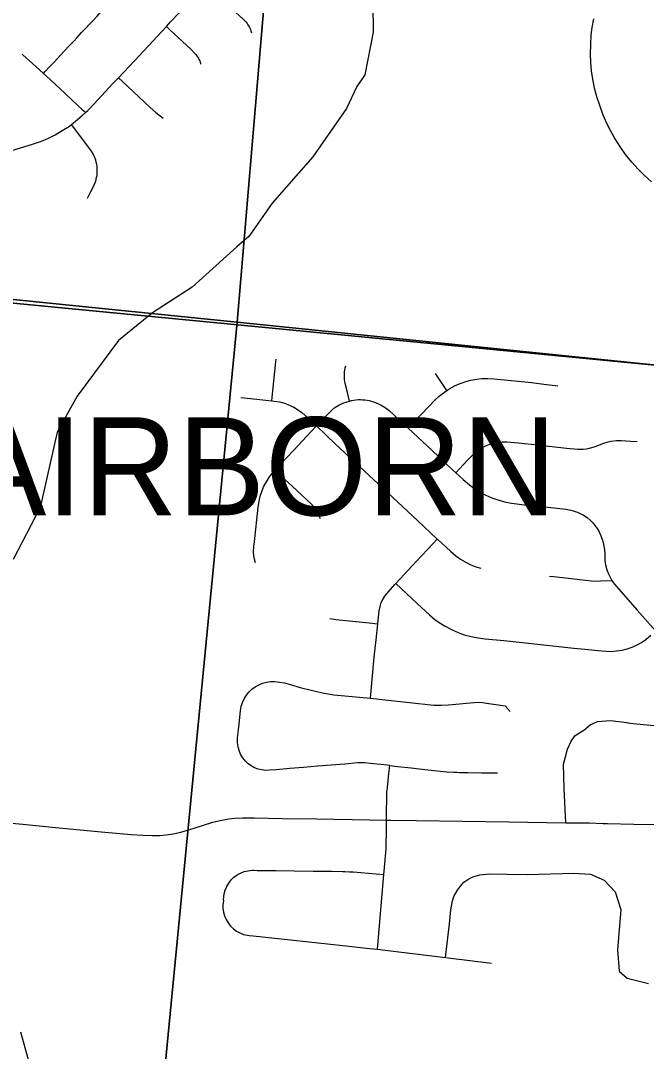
# Model space of a CAD drawing. Extents: x -1.4 to 35.4, y 0 to 22.
# Drawn here: x 29.309 to 29.913, y 13.771 to 14.766 of the extents above; entities that cross this region are included whole.
import ezdxf

# ---------------------------------------------------------------- set-up
doc = ezdxf.new("R2010")
doc.units = 0
for name, color, linetype in [('GM_X_City_Street', 7, 'Continuous'), ('GM_X_Corporation_Text', 7, 'Continuous'), ('GM_X_County_Road', 7, 'Continuous'), ('GM_X_Minor_River', 7, 'Continuous'), ('GM_X_Section', 7, 'Continuous'), ('GM_X_Township_Road', 7, 'Continuous'), ('SC_Scratch1', 7, 'Continuous')]:
    doc.layers.add(name, color=color, linetype=linetype)

msp = doc.modelspace()

# ---------------------------------------------------------------- linework, layer by layer
at = {"layer": 'GM_X_City_Street'}
for points in [[(29.48779, 14.80135), (29.49139, 14.79795), (29.50357, 14.78645), (29.52375, 14.76804), (29.52674, 14.7649), (29.52791, 14.76341), (29.52869, 14.7623), (29.52944, 14.76114), (29.53013, 14.75994), (29.53071, 14.75881), (29.5312, 14.75775), (29.53171, 14.75637), (29.53231, 14.75448)], [(29.33134, 14.71528), (29.33304, 14.71702), (29.33742, 14.72151), (29.34164, 14.72603), (29.34798, 14.73282), (29.35599, 14.74144), (29.36063, 14.74642), (29.36351, 14.74965), (29.36812, 14.75465), (29.37964, 14.76674), (29.38304, 14.77034), (29.3872, 14.77491), (29.39581, 14.78427)], [(29.29244, 14.63817), (29.32092, 14.64688), (29.32855, 14.64948), (29.33346, 14.65151), (29.33616, 14.65273), (29.34001, 14.65467), (29.34259, 14.65607), (29.3496, 14.66008), (29.35641, 14.66443), (29.35845, 14.66591), (29.36438, 14.67075), (29.36871, 14.67456), (29.37201, 14.67763), (29.37415, 14.6796), (29.38055, 14.68607), (29.39812, 14.7052), (29.4037, 14.7111), (29.4241, 14.73269), (29.4501, 14.76066), (29.45413, 14.76501), (29.46239, 14.7739)], [(29.91809, 14.61069), (29.91113, 14.61697), (29.90495, 14.62316), (29.89912, 14.62969), (29.89326, 14.63701), (29.88822, 14.64416), (29.88251, 14.65311), (29.87849, 14.66017), (29.87512, 14.66688), (29.87165, 14.67492), (29.86819, 14.6843), (29.86556, 14.69264), (29.86334, 14.7011), (29.86157, 14.70967), (29.86035, 14.71771), (29.85961, 14.72581), (29.85934, 14.73394), (29.85952, 14.74331), (29.86013, 14.75204), (29.86105, 14.75949), (29.86255, 14.7681)], [(29.4501, 14.76066), (29.45354, 14.75744), (29.47356, 14.73872), (29.47734, 14.73479), (29.47839, 14.73355), (29.4799, 14.73156), (29.48093, 14.72997), (29.48152, 14.72883), (29.48219, 14.72731), (29.4826, 14.72625), (29.48293, 14.72508), (29.48311, 14.72429)], [(29.31077, 14.7339), (29.31169, 14.73307), (29.32416, 14.72191), (29.33134, 14.71528)], [(29.33134, 14.71528), (29.3378, 14.70931), (29.3528, 14.69542), (29.36499, 14.68397), (29.36842, 14.68081), (29.3708, 14.6787), (29.37201, 14.67763)], [(29.4037, 14.7111), (29.40756, 14.70748), (29.43434, 14.68242), (29.43995, 14.67751), (29.44681, 14.67215)], [(29.37379, 14.59495), (29.3771, 14.60115), (29.37962, 14.60606), (29.3807, 14.6084), (29.38155, 14.61074), (29.38222, 14.61293), (29.38276, 14.61504), (29.38311, 14.61676), (29.38328, 14.61802), (29.38342, 14.61995), (29.38342, 14.62168), (29.38332, 14.62372), (29.38312, 14.62546), (29.38284, 14.62726), (29.38235, 14.6295), (29.38183, 14.63147), (29.3812, 14.63339), (29.38066, 14.63478), (29.38005, 14.63613), (29.37928, 14.6376), (29.37771, 14.64021), (29.36848, 14.65264), (29.36031, 14.66344), (29.35845, 14.66591)], [(29.55194, 14.39925), (29.55293, 14.40901), (29.55577, 14.43696), (29.55603, 14.43944)], [(29.62676, 14.39902), (29.6247, 14.4073), (29.62257, 14.41584), (29.622, 14.41963), (29.62182, 14.42157), (29.62182, 14.42345), (29.62203, 14.42729), (29.62267, 14.43109), (29.62316, 14.43296)], [(29.68343, 14.37271), (29.6899, 14.37957), (29.70268, 14.39313), (29.70916, 14.39989), (29.71334, 14.40371), (29.7183, 14.40757), (29.72066, 14.40915), (29.72354, 14.41107), (29.72794, 14.41353), (29.73197, 14.41536), (29.73791, 14.41745), (29.74398, 14.41909), (29.74955, 14.42015), (29.75457, 14.4207), (29.76023, 14.42088), (29.76652, 14.42054), (29.8024, 14.41674), (29.81414, 14.41538), (29.82771, 14.41382)], [(29.72066, 14.40915), (29.71682, 14.41496), (29.7098, 14.42558)], [(29.52191, 14.40241), (29.53738, 14.40086), (29.55194, 14.39925), (29.55401, 14.39902), (29.55943, 14.39808), (29.56415, 14.3968), (29.56873, 14.39511), (29.57075, 14.39413), (29.57311, 14.39299), (29.57674, 14.39075), (29.58066, 14.38784), (29.58762, 14.38175), (29.59486, 14.37493), (29.61339, 14.3575), (29.63607, 14.33628), (29.66373, 14.3104), (29.69227, 14.28362), (29.71151, 14.26558), (29.7122, 14.26494), (29.72411, 14.25398), (29.72938, 14.24956), (29.73399, 14.24627), (29.73829, 14.24367), (29.74393, 14.24087), (29.7486, 14.23898), (29.75345, 14.23755)], [(29.53618, 14.24297), (29.53494, 14.24648), (29.53435, 14.24953), (29.53416, 14.25324), (29.5346, 14.25882), (29.53504, 14.26315), (29.53529, 14.26624), (29.5372, 14.28417), (29.53857, 14.29652), (29.53979, 14.30387), (29.54085, 14.30809), (29.54248, 14.31278), (29.54423, 14.31676), (29.54663, 14.32112), (29.54969, 14.32579), (29.55309, 14.33023), (29.5547, 14.33206), (29.55841, 14.3363), (29.57293, 14.35164), (29.58954, 14.36931), (29.59486, 14.37493), (29.60577, 14.38646), (29.60981, 14.39032), (29.61274, 14.39262), (29.61643, 14.39492), (29.62034, 14.39682), (29.6244, 14.39838), (29.62676, 14.39902), (29.62859, 14.39953), (29.63289, 14.40019), (29.63522, 14.40038), (29.63733, 14.40038), (29.63936, 14.4003), (29.64157, 14.40015), (29.64375, 14.39981), (29.64586, 14.39943), (29.65005, 14.39828), (29.65412, 14.39676), (29.65746, 14.39509), (29.66116, 14.3928), (29.66511, 14.3898), (29.67014, 14.38516), (29.68343, 14.37271), (29.70641, 14.35118), (29.72586, 14.33285), (29.72931, 14.32972), (29.73642, 14.32323), (29.74257, 14.31799), (29.74807, 14.31395), (29.75332, 14.31063), (29.75828, 14.30804), (29.76399, 14.30562), (29.76988, 14.30362), (29.77647, 14.30184), (29.78316, 14.30052), (29.78828, 14.29978), (29.79518, 14.29896), (29.80695, 14.29775), (29.821, 14.29637), (29.83557, 14.29461), (29.84043, 14.29367), (29.8426, 14.29312), (29.8446, 14.29246), (29.84666, 14.29174), (29.84864, 14.29089), (29.85064, 14.28995), (29.85249, 14.2889), (29.8561, 14.28651), (29.85893, 14.28409), (29.86191, 14.28095), (29.86577, 14.2761), (29.86688, 14.27444), (29.86766, 14.27289), (29.86945, 14.26893), (29.87091, 14.26484), (29.87196, 14.26063), (29.87275, 14.25573), (29.87301, 14.25078), (29.87327, 14.2452), (29.87362, 14.24278), (29.87396, 14.24091), (29.87525, 14.23611), (29.87677, 14.23204), (29.87893, 14.22757), (29.87998, 14.22591), (29.88124, 14.22389), (29.88428, 14.21996), (29.90424, 14.197), (29.92225, 14.17675)], [(29.72931, 14.32972), (29.73297, 14.33367), (29.74101, 14.34235), (29.74676, 14.34806), (29.75056, 14.35128), (29.75364, 14.35338), (29.75747, 14.35545), (29.76204, 14.35742), (29.76561, 14.3585), (29.76989, 14.35932), (29.77423, 14.35972), (29.77858, 14.35968), (29.78973, 14.35866), (29.80828, 14.35658), (29.83612, 14.35363), (29.84726, 14.35266), (29.85222, 14.35252), (29.8553, 14.35282), (29.85955, 14.35368), (29.86369, 14.35501), (29.87234, 14.35844), (29.87649, 14.35973), (29.8789, 14.36029), (29.88444, 14.36088), (29.88878, 14.36088), (29.89807, 14.3603), (29.90425, 14.35981)], [(29.59867, 14.28534), (29.59825, 14.28651), (29.59657, 14.2905), (29.59475, 14.29374), (29.59291, 14.29621), (29.58994, 14.29936), (29.57146, 14.3168), (29.56093, 14.32639), (29.5547, 14.33206)], [(29.65069, 14.15184), (29.65244, 14.16851), (29.65413, 14.18399), (29.65549, 14.19638), (29.65633, 14.20074), (29.65745, 14.20441), (29.65878, 14.20735), (29.66082, 14.21061), (29.66395, 14.21459), (29.67065, 14.222), (29.67142, 14.22282), (29.69144, 14.24428), (29.70722, 14.26102), (29.71151, 14.26558)], [(29.81965, 14.23002), (29.82392, 14.22953), (29.8435, 14.22721), (29.86005, 14.22559), (29.8662, 14.22527), (29.86928, 14.22541), (29.87998, 14.22591)], [(29.67142, 14.22282), (29.67663, 14.21794), (29.69206, 14.20353), (29.70394, 14.19255), (29.70923, 14.18812), (29.7133, 14.18518), (29.71918, 14.18157), (29.72583, 14.17806), (29.73158, 14.17557), (29.73488, 14.1743), (29.73749, 14.17343), (29.74005, 14.17268), (29.74295, 14.17195), (29.74589, 14.17127), (29.74909, 14.17072), (29.75774, 14.1695), (29.77567, 14.16771), (29.79663, 14.16551), (29.84315, 14.16048), (29.85386, 14.15947), (29.86683, 14.15809), (29.8743, 14.1574), (29.87934, 14.15734), (29.88187, 14.15745), (29.88437, 14.15771), (29.8872, 14.15804), (29.88997, 14.1586), (29.89487, 14.15981), (29.89964, 14.16145), (29.90426, 14.16351), (29.90867, 14.16598), (29.9128, 14.16888), (29.91763, 14.17289)], [(29.60789, 14.18904), (29.61343, 14.18825), (29.64562, 14.18488), (29.65413, 14.18399)]]:
    msp.add_lwpolyline(points, dxfattribs=at)
at = {"layer": 'GM_X_County_Road'}
for points in [[(29.27568, 13.99368), (29.31157, 13.9904), (29.34313, 13.98728), (29.39075, 13.98274), (29.41615, 13.98063), (29.42733, 13.97985), (29.4367, 13.97952), (29.44359, 13.97967), (29.44984, 13.98023), (29.45666, 13.9813), (29.46399, 13.98294), (29.47362, 13.9856), (29.47672, 13.98662)], [(29.47672, 13.98662), (29.4948, 13.9925), (29.50199, 13.99424), (29.50987, 13.99564), (29.516, 13.99626), (29.5234, 13.99663), (29.53517, 13.99664), (29.56189, 13.99613), (29.59484, 13.99574), (29.64642, 13.99468), (29.66245, 13.99439)], [(29.66245, 13.99439), (29.66632, 13.99436), (29.69118, 13.99416), (29.78068, 13.99284), (29.83537, 13.99197), (29.85835, 13.99171), (29.87163, 13.99131)], [(29.87163, 13.99131), (29.87572, 13.99119), (29.90117, 13.99047), (29.92789, 13.99029), (29.95771, 13.99007), (29.98836, 13.98953), (30.00546, 13.98969), (30.01802, 13.99055), (30.02614, 13.99143), (30.03548, 13.99278), (30.04721, 13.99498), (30.06772, 13.99972)]]:
    msp.add_lwpolyline(points, dxfattribs=at)
at = {"layer": 'GM_X_Minor_River'}
for points in [[(29.64855, 14.83713), (29.64957, 14.75512), (29.64154, 14.71391), (29.63372, 14.70268), (29.62381, 14.68125), (29.5914, 14.63484), (29.55219, 14.59008), (29.52954, 14.5579), (29.51796, 14.54788), (29.47507, 14.5089), (29.43665, 14.48424), (29.40387, 14.45758), (29.3641, 14.40373), (29.34481, 14.36881), (29.32819, 14.29627), (29.30214, 14.24594)], [(29.30933, 13.78993), (29.31923, 13.75405)]]:
    msp.add_lwpolyline(points, dxfattribs=at)
at = {"layer": 'GM_X_Section'}
for points in [[(29.59967, 15.43769), (29.51823, 14.47498), (28.5233, 14.5759), (28.61083, 15.54116)], [(29.59967, 15.43769), (30.61205, 15.33053), (30.53168, 14.37112), (29.51823, 14.47498)], [(29.51823, 14.47498), (29.4209, 13.46862), (28.42239, 13.55975), (28.5233, 14.5759)], [(29.51823, 14.47498), (30.53168, 14.37112), (30.43663, 13.37028), (29.4209, 13.46862)]]:
    msp.add_lwpolyline(points, close=True, dxfattribs=at)
at = {"layer": 'GM_X_Township_Road'}
for p, q in [((29.64704, 14.11209), (29.65069, 14.15184)), ((29.65394, 13.86972), (29.65993, 13.94192)), ((29.71956, 13.86185), (29.7639, 13.85647))]:
    msp.add_line(p, q, dxfattribs=at)
for points in [[(29.52015, 14.08695), (29.52152, 14.10032), (29.52226, 14.10421), (29.52347, 14.10798), (29.52515, 14.11158), (29.52725, 14.11493), (29.52975, 14.11801), (29.53261, 14.12074), (29.53579, 14.12311), (29.53924, 14.12506), (29.5429, 14.12657), (29.54672, 14.12762), (29.55064, 14.12819), (29.5546, 14.12827), (29.55931, 14.12774), (29.56398, 14.12692), (29.56858, 14.1258), (29.57915, 14.12258), (29.58984, 14.11979), (29.60064, 14.11744), (29.61153, 14.11553), (29.64704, 14.11209)], [(29.64704, 14.11209), (29.6613, 14.11053), (29.70818, 14.10556), (29.7153, 14.10545), (29.72242, 14.10571), (29.72951, 14.10635), (29.74335, 14.10772), (29.74722, 14.1081), (29.75112, 14.10817), (29.755, 14.10794), (29.75886, 14.10742), (29.77696, 14.10468), (29.78182, 14.09921)], [(29.83537, 13.99197), (29.83396, 14.0247), (29.8333, 14.04837), (29.83528, 14.05561), (29.83725, 14.06284), (29.84054, 14.07073), (29.84448, 14.07599), (29.85303, 14.08125), (29.85895, 14.08652), (29.86618, 14.0898), (29.87868, 14.09046), (29.89447, 14.08855)], [(29.66559, 14.04704), (29.6598, 14.04768), (29.64662, 14.04912), (29.64136, 14.0497), (29.63731, 14.04985), (29.63589, 14.04977), (29.63487, 14.04968), (29.62215, 14.04862), (29.60894, 14.04751), (29.59573, 14.04641), (29.58252, 14.0453), (29.5693, 14.0442), (29.55609, 14.0431), (29.54941, 14.04254), (29.5461, 14.04246), (29.54232, 14.04284), (29.53863, 14.04371), (29.53509, 14.04508), (29.53176, 14.0469), (29.52871, 14.04915), (29.52598, 14.05179), (29.52536, 14.0525), (29.52362, 14.05477), (29.52169, 14.05803), (29.5202, 14.06153), (29.5192, 14.06519), (29.5187, 14.06895), (29.5187, 14.07274), (29.51879, 14.07376), (29.51959, 14.08153), (29.52015, 14.08695)], [(29.89447, 14.08855), (29.89548, 14.08843), (29.90038, 14.08783), (30.01832, 14.07658)], [(29.66245, 13.99439), (29.66262, 14.00652), (29.66269, 14.01126), (29.66283, 14.02073), (29.66289, 14.02221), (29.663, 14.02341), (29.66328, 14.02599), (29.66476, 14.03951), (29.66559, 14.04704)], [(29.66559, 14.04704), (29.67297, 14.04623), (29.68615, 14.04479), (29.69933, 14.04334), (29.71472, 14.04165), (29.72075, 14.04109), (29.72753, 14.04069), (29.73049, 14.04059), (29.73261, 14.04054), (29.74091, 14.04042), (29.75417, 14.04023), (29.76957, 14.04001)], [(29.65993, 13.94192), (29.66051, 13.94884), (29.662, 13.96677), (29.66216, 13.97013), (29.66232, 13.98426), (29.66245, 13.99439)], [(29.50506, 13.91716), (29.50537, 13.92033), (29.5058, 13.92327), (29.50681, 13.92692), (29.50829, 13.93042), (29.51022, 13.93369), (29.51257, 13.93666), (29.5153, 13.9393), (29.51836, 13.94155), (29.52168, 13.94338), (29.52523, 13.94474), (29.52892, 13.94562), (29.53269, 13.946), (29.53398, 13.94601), (29.53768, 13.94597), (29.55567, 13.94576), (29.57366, 13.94554), (29.59165, 13.94533), (29.60964, 13.94511), (29.62008, 13.94499), (29.62241, 13.94493), (29.62679, 13.94467), (29.63017, 13.94439), (29.65238, 13.94255), (29.65993, 13.94192)], [(29.71956, 13.86185), (29.72102, 13.87523), (29.72323, 13.89419), (29.7247, 13.9078), (29.72618, 13.91645), (29.72746, 13.92087), (29.73096, 13.92694), (29.73372, 13.9308), (29.73703, 13.93448), (29.7409, 13.93724), (29.74568, 13.93964), (29.75249, 13.94166), (29.76169, 13.94258), (29.7788, 13.94239), (29.79883, 13.94203), (29.84288, 13.94313), (29.85922, 13.94213), (29.87258, 13.93644), (29.88323, 13.9253), (29.88867, 13.90822), (29.88545, 13.86911), (29.88694, 13.84857), (29.89461, 13.84188), (29.91516, 13.83669)], [(29.50506, 13.91716), (29.50476, 13.91399), (29.50469, 13.91317), (29.50469, 13.90937), (29.50519, 13.90561), (29.5062, 13.90195), (29.50768, 13.89846), (29.50961, 13.89519), (29.51197, 13.89222), (29.51469, 13.88957), (29.51775, 13.88733), (29.52107, 13.8855), (29.52462, 13.88414), (29.52831, 13.88326), (29.53, 13.88303), (29.53392, 13.8826), (29.55181, 13.88068), (29.5697, 13.87876), (29.58759, 13.87684), (29.60548, 13.87492), (29.62337, 13.873), (29.64622, 13.87055), (29.65394, 13.86972)], [(29.65394, 13.86972), (29.66129, 13.86893), (29.71956, 13.86185)]]:
    msp.add_lwpolyline(points, dxfattribs=at)
at = {"layer": 'SC_Scratch1'}
for points in [[(27.90392, 14.63781), (28.52079, 14.58036), (28.54125, 14.57846), (28.58325, 14.57408), (28.65403, 14.56693), (29.02461, 14.52902), (29.21899, 14.50147), (30.07805, 14.41861), (30.53486, 14.3735), (31.03266, 14.32433), (31.28967, 14.29451), (31.28967, 19.35489)], [(24.48967, 13.05458), (31.28967, 13.05458), (31.28967, 14.29451), (31.03266, 14.32433), (30.53486, 14.3735), (30.07805, 14.41861), (29.21899, 14.50147), (29.02461, 14.52902), (28.65403, 14.56693), (28.58325, 14.57408), (28.54125, 14.57846), (28.52079, 14.58036), (27.90392, 14.63781)]]:
    msp.add_lwpolyline(points, dxfattribs=at)

# ---------------------------------------------------------------- texts
at = {"layer": 'GM_X_Corporation_Text'}
msp.add_text('FAIRBORN', height=0.094697, rotation=0.00001, dxfattribs=at).set_placement((29.17238, 14.2886))

doc.saveas('drawing.dxf')
